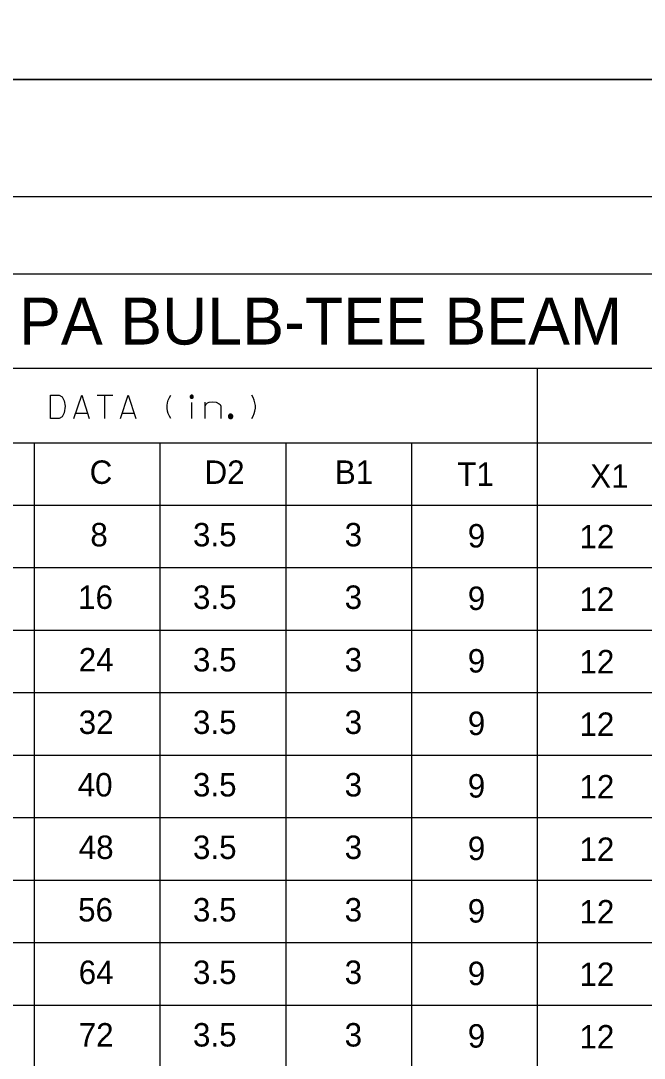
# Model space of a CAD drawing. Extents: x 635698 to 639877, y 296617 to 300175.
# Drawn here: x 639034.5 to 639114.2, y 298726.5 to 298859.3 of the extents above; entities that cross this region are included whole.
import ezdxf

# ---------------------------------------------------------------- set-up
doc = ezdxf.new("R2010")
doc.units = 0
for name, color, linetype in [('2', 7, 'Continuous'), ('3', 7, 'Continuous'), ('PLT-BNDY', 7, 'Continuous')]:
    doc.layers.add(name, color=color, linetype=linetype)

msp = doc.modelspace()

# ---------------------------------------------------------------- linework, layer by layer
at = {"layer": '2'}
for p, q in [((638842.3, 298836.8), (639628.3, 298836.8)), ((639405.11, 298826.88), (638853.27, 298826.88)), ((639405.11, 298814.79), (638853.27, 298814.79)), ((639100.52, 298814.79), (639100.52, 298581.29)), ((638987.91, 298805.29), (639100.52, 298805.29)), ((639036.17, 298805.29), (639036.17, 298581.29)), ((639052.26, 298805.29), (639052.26, 298581.29)), ((639068.35, 298805.29), (639068.35, 298581.29)), ((639084.43, 298805.29), (639084.43, 298581.29)), ((639100.52, 298805.29), (639170.53, 298805.29)), ((639405.11, 298797.29), (638853.27, 298797.29)), ((639405.11, 298789.29), (638853.27, 298789.29)), ((639405.11, 298781.29), (638853.27, 298781.29)), ((639405.11, 298773.29), (638853.27, 298773.29)), ((639405.11, 298765.29), (638853.27, 298765.29)), ((639405.11, 298757.29), (638853.27, 298757.29)), ((639405.11, 298749.29), (638853.27, 298749.29)), ((639405.11, 298741.29), (638853.27, 298741.29)), ((639405.11, 298733.29), (638853.27, 298733.29))]:
    msp.add_line(p, q, dxfattribs=at)
at = {"layer": '3'}
for points in [[(639038.28, 298811.39), (639039.37, 298811.39), (639039.77, 298811.18), (639040.03, 298810.66), (639040.15, 298809.97), (639040.01, 298809.12), (639039.75, 298808.6), (639039.37, 298808.39), (639038.28, 298808.39), (639038.28, 298811.39)], [(639041.26, 298808.39), (639042.26, 298811.39), (639043.23, 298808.39)], [(639044.24, 298811.39), (639046.23, 298811.39)], [(639045.24, 298808.39), (639045.24, 298811.39)], [(639045.24, 298808.39), (639045.24, 298811.39)], [(639047.22, 298808.39), (639048.22, 298811.39), (639049.18, 298808.39)], [(639053.65, 298808.39), (639053.47, 298808.7), (639053.32, 298809.03), (639053.23, 298809.36), (639053.18, 298809.71), (639053.18, 298810.07), (639053.23, 298810.42), (639053.32, 298810.75), (639053.47, 298811.08), (639053.65, 298811.39)], [(639056.53, 298811.19), (639056.53, 298811.21), (639056.53, 298811.23), (639056.52, 298811.25), (639056.52, 298811.27), (639056.51, 298811.29), (639056.5, 298811.31), (639056.48, 298811.32), (639056.47, 298811.34), (639056.45, 298811.35), (639056.43, 298811.36), (639056.42, 298811.37), (639056.4, 298811.38), (639056.38, 298811.38), (639056.36, 298811.39), (639056.33, 298811.39), (639056.31, 298811.39), (639056.29, 298811.38), (639056.27, 298811.38), (639056.25, 298811.37), (639056.24, 298811.36), (639056.22, 298811.35), (639056.2, 298811.34), (639056.19, 298811.32), (639056.17, 298811.31), (639056.16, 298811.29), (639056.15, 298811.27), (639056.15, 298811.25), (639056.14, 298811.23), (639056.14, 298811.21), (639056.14, 298811.19), (639056.14, 298811.17), (639056.14, 298811.15), (639056.15, 298811.13), (639056.15, 298811.11), (639056.16, 298811.09), (639056.17, 298811.07), (639056.19, 298811.06), (639056.2, 298811.04), (639056.22, 298811.03), (639056.24, 298811.02), (639056.25, 298811.01), (639056.27, 298811), (639056.29, 298811), (639056.31, 298810.99), (639056.33, 298810.99), (639056.36, 298810.99), (639056.38, 298811), (639056.4, 298811), (639056.42, 298811.01), (639056.43, 298811.02), (639056.45, 298811.03), (639056.47, 298811.04), (639056.48, 298811.06), (639056.5, 298811.07), (639056.51, 298811.09), (639056.52, 298811.11), (639056.52, 298811.13), (639056.53, 298811.15), (639056.53, 298811.17), (639056.53, 298811.19)], [(639056.47, 298811.19), (639056.47, 298811.21), (639056.47, 298811.22), (639056.47, 298811.23), (639056.46, 298811.25), (639056.45, 298811.26), (639056.45, 298811.27), (639056.44, 298811.28), (639056.43, 298811.29), (639056.42, 298811.3), (639056.4, 298811.31), (639056.39, 298811.32), (639056.38, 298811.32), (639056.36, 298811.33), (639056.35, 298811.33), (639056.33, 298811.33), (639056.32, 298811.33), (639056.31, 298811.33), (639056.29, 298811.32), (639056.28, 298811.32), (639056.27, 298811.31), (639056.25, 298811.3), (639056.24, 298811.29), (639056.23, 298811.28), (639056.22, 298811.27), (639056.22, 298811.26), (639056.21, 298811.25), (639056.2, 298811.23), (639056.2, 298811.22), (639056.2, 298811.21), (639056.2, 298811.19), (639056.2, 298811.18), (639056.2, 298811.16), (639056.2, 298811.15), (639056.21, 298811.13), (639056.22, 298811.12), (639056.22, 298811.11), (639056.23, 298811.1), (639056.24, 298811.09), (639056.25, 298811.08), (639056.27, 298811.07), (639056.28, 298811.06), (639056.29, 298811.06), (639056.31, 298811.06), (639056.32, 298811.05), (639056.33, 298811.05), (639056.35, 298811.05), (639056.36, 298811.06), (639056.38, 298811.06), (639056.39, 298811.06), (639056.4, 298811.07), (639056.42, 298811.08), (639056.43, 298811.09), (639056.44, 298811.1), (639056.45, 298811.11), (639056.45, 298811.12), (639056.46, 298811.13), (639056.47, 298811.15), (639056.47, 298811.16), (639056.47, 298811.18), (639056.47, 298811.19)], [(639056.41, 298811.19), (639056.41, 298811.2), (639056.41, 298811.21), (639056.41, 298811.22), (639056.41, 298811.22), (639056.4, 298811.23), (639056.4, 298811.24), (639056.39, 298811.24), (639056.39, 298811.25), (639056.38, 298811.25), (639056.37, 298811.26), (639056.37, 298811.26), (639056.36, 298811.26), (639056.35, 298811.27), (639056.34, 298811.27), (639056.33, 298811.27), (639056.33, 298811.27), (639056.32, 298811.27), (639056.31, 298811.26), (639056.3, 298811.26), (639056.3, 298811.26), (639056.29, 298811.25), (639056.28, 298811.25), (639056.28, 298811.24), (639056.27, 298811.24), (639056.27, 298811.23), (639056.26, 298811.22), (639056.26, 298811.22), (639056.26, 298811.21), (639056.26, 298811.2), (639056.26, 298811.19), (639056.26, 298811.18), (639056.26, 298811.17), (639056.26, 298811.17), (639056.26, 298811.16), (639056.27, 298811.15), (639056.27, 298811.15), (639056.28, 298811.14), (639056.28, 298811.13), (639056.29, 298811.13), (639056.3, 298811.12), (639056.3, 298811.12), (639056.31, 298811.12), (639056.32, 298811.11), (639056.33, 298811.11), (639056.33, 298811.11), (639056.34, 298811.11), (639056.35, 298811.11), (639056.36, 298811.12), (639056.37, 298811.12), (639056.37, 298811.12), (639056.38, 298811.13), (639056.39, 298811.13), (639056.39, 298811.14), (639056.4, 298811.15), (639056.4, 298811.15), (639056.41, 298811.16), (639056.41, 298811.17), (639056.41, 298811.17), (639056.41, 298811.18), (639056.41, 298811.19)], [(639056.35, 298811.19), (639056.35, 298811.19), (639056.35, 298811.19), (639056.35, 298811.2), (639056.35, 298811.2), (639056.35, 298811.2), (639056.35, 298811.2), (639056.35, 298811.2), (639056.35, 298811.2), (639056.35, 298811.21), (639056.34, 298811.21), (639056.34, 298811.21), (639056.34, 298811.21), (639056.34, 298811.21), (639056.34, 298811.21), (639056.33, 298811.21), (639056.33, 298811.21), (639056.33, 298811.21), (639056.33, 298811.21), (639056.33, 298811.21), (639056.33, 298811.21), (639056.32, 298811.21), (639056.32, 298811.2), (639056.32, 298811.2), (639056.32, 298811.2), (639056.32, 298811.2), (639056.32, 298811.2), (639056.32, 298811.2), (639056.32, 298811.19), (639056.32, 298811.19), (639056.32, 298811.19), (639056.32, 298811.19), (639056.32, 298811.19), (639056.32, 298811.19), (639056.32, 298811.18), (639056.32, 298811.18), (639056.32, 298811.18), (639056.32, 298811.18), (639056.32, 298811.18), (639056.32, 298811.18), (639056.33, 298811.18), (639056.33, 298811.17), (639056.33, 298811.17), (639056.33, 298811.17), (639056.33, 298811.17), (639056.33, 298811.17), (639056.34, 298811.17), (639056.34, 298811.17), (639056.34, 298811.17), (639056.34, 298811.17), (639056.34, 298811.18), (639056.35, 298811.18), (639056.35, 298811.18), (639056.35, 298811.18), (639056.35, 298811.18), (639056.35, 298811.18), (639056.35, 298811.18), (639056.35, 298811.19), (639056.35, 298811.19), (639056.35, 298811.19), (639056.35, 298811.19)], [(639064, 298808.39), (639064.19, 298808.7), (639064.33, 298809.03), (639064.42, 298809.36), (639064.47, 298809.71), (639064.47, 298810.07), (639064.42, 298810.42), (639064.33, 298810.75), (639064.19, 298811.08), (639064, 298811.39)], [(639056.33, 298808.39), (639056.33, 298810.47)], [(639058.04, 298810.02), (639058.2, 298810.23), (639058.37, 298810.4), (639058.58, 298810.49), (639059.05, 298810.56), (639059.46, 298810.49), (639059.86, 298810.3), (639059.98, 298810.18), (639060.05, 298810), (639060.05, 298808.39)], [(639058.04, 298808.39), (639058.04, 298810.49)], [(639041.5, 298809.1), (639042.99, 298809.1)], [(639047.46, 298809.1), (639048.95, 298809.1)], [(639061.59, 298808.67), (639061.59, 298808.7), (639061.58, 298808.73), (639061.57, 298808.76), (639061.56, 298808.79), (639061.55, 298808.82), (639061.53, 298808.84), (639061.51, 298808.86), (639061.49, 298808.89), (639061.47, 298808.9), (639061.45, 298808.92), (639061.42, 298808.93), (639061.39, 298808.94), (639061.36, 298808.95), (639061.33, 298808.96), (639061.3, 298808.96), (639061.27, 298808.96), (639061.24, 298808.95), (639061.21, 298808.94), (639061.19, 298808.93), (639061.16, 298808.92), (639061.13, 298808.9), (639061.11, 298808.89), (639061.09, 298808.86), (639061.07, 298808.84), (639061.06, 298808.82), (639061.04, 298808.79), (639061.03, 298808.76), (639061.02, 298808.73), (639061.02, 298808.7), (639061.02, 298808.67), (639061.02, 298808.64), (639061.02, 298808.61), (639061.03, 298808.59), (639061.04, 298808.56), (639061.06, 298808.53), (639061.07, 298808.51), (639061.09, 298808.48), (639061.11, 298808.46), (639061.13, 298808.44), (639061.16, 298808.43), (639061.19, 298808.41), (639061.21, 298808.4), (639061.24, 298808.4), (639061.27, 298808.39), (639061.3, 298808.39), (639061.33, 298808.39), (639061.36, 298808.4), (639061.39, 298808.4), (639061.42, 298808.41), (639061.45, 298808.43), (639061.47, 298808.44), (639061.49, 298808.46), (639061.51, 298808.48), (639061.53, 298808.51), (639061.55, 298808.53), (639061.56, 298808.56), (639061.57, 298808.59), (639061.58, 298808.61), (639061.59, 298808.64), (639061.59, 298808.67)], [(639061.53, 298808.67), (639061.53, 298808.7), (639061.52, 298808.72), (639061.52, 298808.74), (639061.51, 298808.77), (639061.5, 298808.79), (639061.48, 298808.81), (639061.47, 298808.82), (639061.45, 298808.84), (639061.43, 298808.86), (639061.42, 298808.87), (639061.39, 298808.88), (639061.37, 298808.89), (639061.35, 298808.89), (639061.33, 298808.9), (639061.3, 298808.9), (639061.28, 298808.9), (639061.26, 298808.89), (639061.23, 298808.89), (639061.21, 298808.88), (639061.19, 298808.87), (639061.17, 298808.86), (639061.15, 298808.84), (639061.13, 298808.82), (639061.12, 298808.81), (639061.11, 298808.79), (639061.1, 298808.77), (639061.09, 298808.74), (639061.08, 298808.72), (639061.08, 298808.7), (639061.08, 298808.67), (639061.08, 298808.65), (639061.08, 298808.63), (639061.09, 298808.6), (639061.1, 298808.58), (639061.11, 298808.56), (639061.12, 298808.54), (639061.13, 298808.52), (639061.15, 298808.51), (639061.17, 298808.49), (639061.19, 298808.48), (639061.21, 298808.47), (639061.23, 298808.46), (639061.26, 298808.45), (639061.28, 298808.45), (639061.3, 298808.45), (639061.33, 298808.45), (639061.35, 298808.45), (639061.37, 298808.46), (639061.39, 298808.47), (639061.42, 298808.48), (639061.43, 298808.49), (639061.45, 298808.51), (639061.47, 298808.52), (639061.48, 298808.54), (639061.5, 298808.56), (639061.51, 298808.58), (639061.52, 298808.6), (639061.52, 298808.63), (639061.53, 298808.65), (639061.53, 298808.67)], [(639061.47, 298808.67), (639061.47, 298808.69), (639061.46, 298808.71), (639061.46, 298808.72), (639061.45, 298808.74), (639061.45, 298808.76), (639061.44, 298808.77), (639061.43, 298808.78), (639061.41, 298808.8), (639061.4, 298808.81), (639061.38, 298808.82), (639061.37, 298808.82), (639061.35, 298808.83), (639061.34, 298808.84), (639061.32, 298808.84), (639061.3, 298808.84), (639061.29, 298808.84), (639061.27, 298808.84), (639061.25, 298808.83), (639061.24, 298808.82), (639061.22, 298808.82), (639061.21, 298808.81), (639061.19, 298808.8), (639061.18, 298808.78), (639061.17, 298808.77), (639061.16, 298808.76), (639061.15, 298808.74), (639061.15, 298808.72), (639061.14, 298808.71), (639061.14, 298808.69), (639061.14, 298808.67), (639061.14, 298808.66), (639061.14, 298808.64), (639061.15, 298808.62), (639061.15, 298808.61), (639061.16, 298808.59), (639061.17, 298808.58), (639061.18, 298808.56), (639061.19, 298808.55), (639061.21, 298808.54), (639061.22, 298808.53), (639061.24, 298808.52), (639061.25, 298808.52), (639061.27, 298808.51), (639061.29, 298808.51), (639061.3, 298808.51), (639061.32, 298808.51), (639061.34, 298808.51), (639061.35, 298808.52), (639061.37, 298808.52), (639061.38, 298808.53), (639061.4, 298808.54), (639061.41, 298808.55), (639061.43, 298808.56), (639061.44, 298808.58), (639061.45, 298808.59), (639061.45, 298808.61), (639061.46, 298808.62), (639061.46, 298808.64), (639061.47, 298808.66), (639061.47, 298808.67)], [(639061.41, 298808.67), (639061.41, 298808.68), (639061.41, 298808.7), (639061.4, 298808.71), (639061.4, 298808.72), (639061.39, 298808.73), (639061.39, 298808.74), (639061.38, 298808.74), (639061.37, 298808.75), (639061.36, 298808.76), (639061.35, 298808.76), (639061.34, 298808.77), (639061.33, 298808.77), (639061.32, 298808.78), (639061.31, 298808.78), (639061.3, 298808.78), (639061.29, 298808.78), (639061.28, 298808.78), (639061.27, 298808.77), (639061.26, 298808.77), (639061.25, 298808.76), (639061.24, 298808.76), (639061.23, 298808.75), (639061.22, 298808.74), (639061.22, 298808.74), (639061.21, 298808.73), (639061.21, 298808.72), (639061.2, 298808.71), (639061.2, 298808.7), (639061.2, 298808.68), (639061.2, 298808.67), (639061.2, 298808.66), (639061.2, 298808.65), (639061.2, 298808.64), (639061.21, 298808.63), (639061.21, 298808.62), (639061.22, 298808.61), (639061.22, 298808.6), (639061.23, 298808.6), (639061.24, 298808.59), (639061.25, 298808.58), (639061.26, 298808.58), (639061.27, 298808.57), (639061.28, 298808.57), (639061.29, 298808.57), (639061.3, 298808.57), (639061.31, 298808.57), (639061.32, 298808.57), (639061.33, 298808.57), (639061.34, 298808.58), (639061.35, 298808.58), (639061.36, 298808.59), (639061.37, 298808.6), (639061.38, 298808.6), (639061.39, 298808.61), (639061.39, 298808.62), (639061.4, 298808.63), (639061.4, 298808.64), (639061.41, 298808.65), (639061.41, 298808.66), (639061.41, 298808.67)], [(639061.35, 298808.67), (639061.35, 298808.68), (639061.35, 298808.68), (639061.35, 298808.69), (639061.34, 298808.69), (639061.34, 298808.7), (639061.34, 298808.7), (639061.34, 298808.7), (639061.33, 298808.71), (639061.33, 298808.71), (639061.32, 298808.71), (639061.32, 298808.71), (639061.32, 298808.72), (639061.31, 298808.72), (639061.31, 298808.72), (639061.3, 298808.72), (639061.3, 298808.72), (639061.29, 298808.72), (639061.29, 298808.72), (639061.28, 298808.71), (639061.28, 298808.71), (639061.28, 298808.71), (639061.27, 298808.71), (639061.27, 298808.7), (639061.27, 298808.7), (639061.26, 298808.7), (639061.26, 298808.69), (639061.26, 298808.69), (639061.26, 298808.68), (639061.26, 298808.68), (639061.26, 298808.67), (639061.26, 298808.67), (639061.26, 298808.66), (639061.26, 298808.66), (639061.26, 298808.66), (639061.26, 298808.65), (639061.27, 298808.65), (639061.27, 298808.64), (639061.27, 298808.64), (639061.28, 298808.64), (639061.28, 298808.63), (639061.28, 298808.63), (639061.29, 298808.63), (639061.29, 298808.63), (639061.3, 298808.63), (639061.3, 298808.63), (639061.31, 298808.63), (639061.31, 298808.63), (639061.32, 298808.63), (639061.32, 298808.63), (639061.32, 298808.63), (639061.33, 298808.64), (639061.33, 298808.64), (639061.34, 298808.64), (639061.34, 298808.65), (639061.34, 298808.65), (639061.34, 298808.66), (639061.35, 298808.66), (639061.35, 298808.66), (639061.35, 298808.67), (639061.35, 298808.67)]]:
    msp.add_lwpolyline(points, dxfattribs=at)
at = {"layer": 'PLT-BNDY'}
for points in [[(638802.3, 299445.8), (639643.3, 299445.8), (639643.3, 298851.8), (638802.3, 298851.8)], [(638802.3, 298851.8), (639643.3, 298851.8), (639643.3, 298257.8), (638802.3, 298257.8)]]:
    msp.add_lwpolyline(points, close=True, dxfattribs=at)

# ---------------------------------------------------------------- texts
at = {"layer": '2'}
for s, height, p in [('PA BULB-TEE BEAM', 6, (639034.25, 298817.87)), ('C', 3, (639043.28, 298800.04)), ('D2', 3, (639057.97, 298800.04)), ('B1', 3, (639074.64, 298800.04)), ('T1', 3, (639090.3, 298799.79)), ('X1', 3, (639107.3, 298799.54)), ('8', 3, (639043.37, 298792.04)), ('3.5', 3, (639056.49, 298792.04)), ('3', 3, (639075.89, 298792.04)), ('9', 3, (639091.64, 298791.9)), ('12 ', 3, (639105.92, 298791.79)), ('16', 3, (639041.8, 298784.04)), ('3.5', 3, (639056.49, 298784.04)), ('3', 3, (639075.89, 298784.04)), ('9', 3, (639091.64, 298783.9)), ('12 ', 3, (639105.92, 298783.79)), ('24', 3, (639041.88, 298776.04)), ('3.5', 3, (639056.49, 298776.04)), ('3', 3, (639075.89, 298776.04)), ('9', 3, (639091.64, 298775.9)), ('12 ', 3, (639105.92, 298775.79)), ('32', 3, (639041.88, 298768.04)), ('3.5', 3, (639056.49, 298768.04)), ('3', 3, (639075.89, 298768.04)), ('9', 3, (639091.64, 298767.9)), ('12 ', 3, (639105.92, 298767.79)), ('40', 3, (639041.75, 298760.04)), ('3.5', 3, (639056.49, 298760.04)), ('3', 3, (639075.89, 298760.04)), ('9', 3, (639091.64, 298759.9)), ('12 ', 3, (639105.92, 298759.79)), ('48', 3, (639041.88, 298752.04)), ('3.5', 3, (639056.49, 298752.04)), ('3', 3, (639075.89, 298752.04)), ('9', 3, (639091.64, 298751.9)), ('12 ', 3, (639105.92, 298751.79)), ('56', 3, (639041.8, 298744.04)), ('3.5', 3, (639056.49, 298744.04)), ('3', 3, (639075.89, 298744.04)), ('9', 3, (639091.64, 298743.9)), ('12 ', 3, (639105.92, 298743.79)), ('64', 3, (639041.88, 298736.04)), ('3.5', 3, (639056.49, 298736.04)), ('3', 3, (639075.89, 298736.04)), ('9', 3, (639091.64, 298735.9)), ('12 ', 3, (639105.92, 298735.79)), ('72', 3, (639041.88, 298728.04)), ('3.5', 3, (639056.49, 298728.04)), ('3', 3, (639075.89, 298728.04)), ('9', 3, (639091.64, 298727.9)), ('12 ', 3, (639105.92, 298727.79))]:
    msp.add_text(s, height=height, dxfattribs=at).set_placement(p)

doc.saveas('drawing.dxf')
